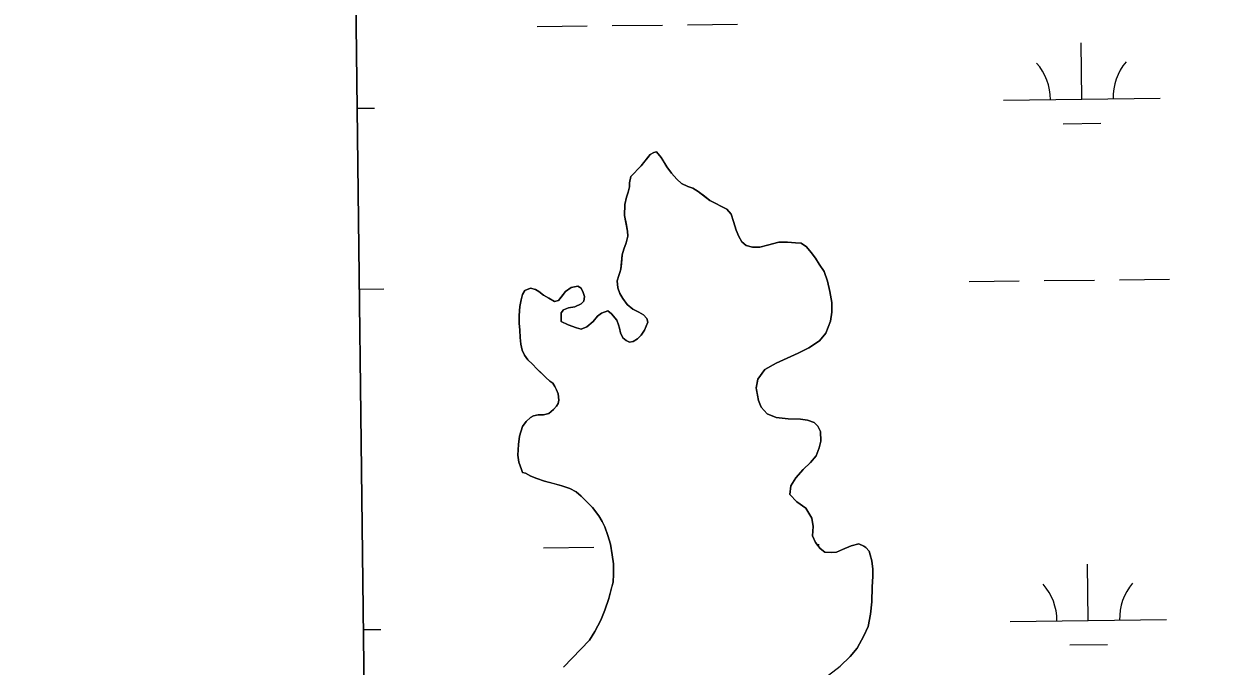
# Model space of a CAD drawing. Extents: x 3715084 to 3753216, y 488173 to 513963.
# Drawn here: x 3719131 to 3719894, y 493778 to 494188 of the extents above; entities that cross this region are included whole.
import ezdxf

# ---------------------------------------------------------------- set-up
doc = ezdxf.new("R2010")
doc.units = 0
for name, color, linetype in [('V-GRID-FRAM', 7, 'Continuous'), ('V-TOPO-SHOR', 7, 'Continuous'), ('V-WETL-SWMP', 7, 'Continuous')]:
    doc.layers.add(name, color=color, linetype=linetype)

msp = doc.modelspace()

# ---------------------------------------------------------------- linework, layer by layer
at = {"layer": 'V-GRID-FRAM'}
msp.add_lwpolyline([(3719350.33, 493590.7), (3719130.83, 511772.14), (3750813.27, 512168.46), (3751048.64, 493987.22), (3719350.33, 493590.7)], dxfattribs=at)
at = {"layer": 'V-TOPO-SHOR'}
for points in [[(3719620.75, 493892.92), (3719623.86, 493898.03), (3719628.72, 493903.34), (3719633.4, 493907.87), (3719636.9, 493912.19), (3719638.83, 493917.29), (3719639.98, 493921.41), (3719639.75, 493927.67), (3719637.97, 493931.19), (3719635.61, 493933.33), (3719631.49, 493934.87), (3719626.98, 493935.63), (3719618.95, 493935.78), (3719611.31, 493936.52), (3719605.62, 493939.04), (3719601.88, 493943.13), (3719600.1, 493947.43), (3719598.68, 493955.45), (3719599.63, 493961.13), (3719604.1, 493967.22), (3719611.32, 493971.37), (3719618.35, 493974.54), (3719625.38, 493977.72), (3719632.21, 493981.08), (3719639.04, 493985.62), (3719643.12, 493990.54), (3719646.02, 493997.99), (3719646.97, 494003.87), (3719646.93, 494009.94), (3719645.72, 494016.98), (3719644.12, 494023.63), (3719642.13, 494029.88), (3719638.77, 494034.56), (3719636.4, 494038.27), (3719633.64, 494041.98), (3719630.69, 494045.48), (3719627.34, 494047.82), (3719623.82, 494048.18), (3719618.53, 494048.55), (3719613.05, 494048.52), (3719605.81, 494046.52), (3719600.93, 494045.32), (3719596.23, 494045.29), (3719592.31, 494046.45), (3719589.55, 494048.78), (3719587.58, 494052.1), (3719585.79, 494056.2), (3719584.2, 494061.67), (3719582.6, 494066.36), (3719579.85, 494069.48), (3719569.05, 494075.1), (3719565.51, 494077.82), (3719561.58, 494080.93), (3719558.24, 494082.87), (3719554.9, 494084.03), (3719550.98, 494085.96), (3719547.83, 494088.69), (3719544.48, 494092.58), (3719541.52, 494096.68), (3719539.35, 494100.19), (3719537.96, 494102.53), (3719535.01, 494106.24), (3719533.25, 494105.83), (3719530.91, 494104.45), (3719529.54, 494102.68), (3719528.38, 494101.31), (3719526.63, 494099.14), (3719525.07, 494097.17)], [(3719525.07, 494097.17), (3719518.45, 494090.48), (3719517.69, 494086.37), (3719517.71, 494083.82), (3719516.94, 494080.49), (3719515.79, 494077.16), (3719514.64, 494072.65), (3719514.48, 494065.6), (3719515.49, 494060.32), (3719516.49, 494055.62), (3719516.7, 494052.3), (3719515.55, 494048.18), (3719514.01, 494044.06), (3719513.05, 494040.33), (3719512.49, 494034.85), (3719512.12, 494031.32), (3719511.54, 494029.17), (3719510.77, 494027.21), (3719509.81, 494023.87), (3719510.23, 494019.37), (3719511.62, 494015.85), (3719513.4, 494012.54), (3719516.16, 494008.83), (3719519.9, 494005.72), (3719523.63, 494003.78), (3719526.57, 494002.04), (3719528.74, 493999.89), (3719529.34, 493997.55), (3719528.37, 493995), (3719527.21, 493992.25), (3719525.08, 493989.11), (3719522.74, 493986.74), (3719520.01, 493985.16), (3719517.66, 493984.76), (3719515.5, 493985.73), (3719513.34, 493987.48), (3719511.95, 493990.6), (3719511.35, 493993.53), (3719510.75, 493995.68), (3719509.56, 493998.81), (3719506.21, 494002.71), (3719503.85, 494004.65), (3719499.75, 494003.26), (3719497.21, 494001.29), (3719494.49, 493997.95), (3719490.4, 493994.4), (3719486.88, 493993.01), (3719483.74, 493993.77), (3719478.45, 493995.7), (3719474.13, 493997.83), (3719474.1, 494003.51), (3719475.46, 494005.28), (3719478.78, 494006.67), (3719482.69, 494007.28), (3719486.79, 494009.06), (3719488.54, 494010.83), (3719488.92, 494013.77), (3719488.12, 494016.31), (3719486.74, 494019.05), (3719484.77, 494020.41), (3719480.47, 494019.6), (3719476.76, 494017.03), (3719474.82, 494014.48), (3719472.29, 494011.33), (3719469.75, 494010.73), (3719466.21, 494012.86), (3719462.68, 494014.61), (3719459.73, 494016.94), (3719457.57, 494018.3), (3719454.43, 494019.26), (3719450.92, 494017.67), (3719449.37, 494015.12), (3719448.41, 494011.79), (3719447.65, 494007.48), (3719447.29, 494001.8), (3719447.12, 493996.9), (3719447.53, 493992.4), (3719447.75, 493987.7), (3719448.17, 493983.4), (3719449.17, 493979.68), (3719450.56, 493976.36), (3719452.73, 493973.44), (3719455.68, 493970.71), (3719458.44, 493967.6), (3719461.19, 493965.07), (3719464.34, 493962.15), (3719466.7, 493959.81), (3719468.67, 493958.45), (3719470.05, 493956.5), (3719471.04, 493954.35), (3719472.03, 493951.81), (3719472.64, 493947.7), (3719472.07, 493945.55), (3719471.1, 493943.78), (3719469.15, 493941.62), (3719466.23, 493939.25), (3719462.71, 493938.26), (3719459.38, 493938.23), (3719456.45, 493937.63), (3719454.49, 493936.64), (3719451.77, 493934.08)], [(3719451.77, 493934.08), (3719449.44, 493930.94), (3719447.32, 493924.66), (3719446.76, 493919.37), (3719446.41, 493912.52), (3719447.01, 493908.21), (3719448.61, 493903.53), (3719449.4, 493901.57), (3719451.17, 493900.99), (3719454.7, 493899.25), (3719458.43, 493897.7), (3719463.33, 493895.97), (3719468.43, 493894.63), (3719474.51, 493893.09), (3719479.61, 493891.36), (3719483.54, 493889.23), (3719486.88, 493886.51), (3719490.03, 493883.19), (3719493.96, 493879.1), (3719498.11, 493873.84), (3719500.28, 493870.33), (3719501.86, 493866.81), (3719503.85, 493861.34), (3719505.45, 493855.87), (3719506.66, 493849.02), (3719507.48, 493843.16), (3719507.51, 493836.69), (3719507.15, 493831.6), (3719506, 493827.29), (3719504.46, 493821.21), (3719501.96, 493813.76), (3719499.45, 493807.28), (3719495.57, 493800.02), (3719492.08, 493794.52), (3719475.53, 493777.2)], [(3719644.91, 493772.25), (3719652.32, 493777.97), (3719658.55, 493784.08), (3719663.02, 493789.39), (3719667.48, 493797.24), (3719670.19, 493803.33), (3719671.71, 493811.17), (3719672.46, 493819), (3719672.6, 493828.6), (3719673.15, 493835.06), (3719673.12, 493839.76), (3719672.51, 493845.24), (3719671.51, 493848.95), (3719670.71, 493851.29), (3719668.74, 493853.63), (3719667.36, 493854.6), (3719664.22, 493855.96), (3719659.33, 493854.76), (3719653.67, 493852.38), (3719649.96, 493850.59), (3719646.83, 493850.38), (3719642.52, 493850.75), (3719639.38, 493853.08), (3719636.42, 493856.79), (3719634.63, 493861.08), (3719634.99, 493867.15), (3719634.18, 493872.43), (3719630.43, 493878.68), (3719624.53, 493882.76), (3719620.2, 493887.43), (3719620.75, 493892.92)]]:
    msp.add_lwpolyline(points, dxfattribs=at)
at = {"layer": 'V-WETL-SWMP'}
for p, q in [((3719333.11, 495017.15), (3719350.33, 493590.7)), ((3719458.68, 494186.1), (3719490.68, 494186.5)), ((3719506.67, 494186.7), (3719538.67, 494187.1)), ((3719554.67, 494187.3), (3719586.67, 494187.7)), ((3719806.6, 494139.7), (3719806.15, 494175.7)), ((3719756.6, 494139.07), (3719856.6, 494140.32)), ((3719343.77, 494133.92), (3719354.73, 494134.05)), ((3719794.79, 494124.12), (3719818.79, 494124.42)), ((3719530.91, 494104.45), (3719533.25, 494105.83)), ((3719533.25, 494105.83), (3719535.01, 494106.24)), ((3719535.01, 494106.24), (3719537.96, 494102.53)), ((3719525.07, 494097.18), (3719530.91, 494104.45)), ((3719537.96, 494102.53), (3719541.52, 494096.68)), ((3719518.45, 494090.48), (3719525.07, 494097.18)), ((3719541.52, 494096.68), (3719544.48, 494092.58)), ((3719544.48, 494092.58), (3719547.83, 494088.69)), ((3719516.94, 494080.49), (3719517.71, 494083.82)), ((3719517.69, 494086.37), (3719518.45, 494090.48)), ((3719517.71, 494083.82), (3719517.69, 494086.37)), ((3719547.83, 494088.69), (3719550.98, 494085.96)), ((3719550.98, 494085.96), (3719554.9, 494084.03)), ((3719554.9, 494084.03), (3719558.24, 494082.87)), ((3719514.63, 494072.65), (3719515.78, 494077.16)), ((3719515.78, 494077.16), (3719516.94, 494080.49)), ((3719558.24, 494082.87), (3719561.58, 494080.93)), ((3719561.58, 494080.93), (3719569.05, 494075.1)), ((3719514.48, 494065.6), (3719514.63, 494072.65)), ((3719569.05, 494075.1), (3719579.85, 494069.48)), ((3719579.85, 494069.48), (3719582.6, 494066.36)), ((3719516.49, 494055.62), (3719514.48, 494065.6)), ((3719582.6, 494066.36), (3719584.2, 494061.67)), ((3719584.2, 494061.67), (3719585.79, 494056.2)), ((3719516.7, 494052.3), (3719516.49, 494055.62)), ((3719585.79, 494056.2), (3719587.58, 494052.1)), ((3719514.01, 494044.06), (3719515.55, 494048.18)), ((3719515.55, 494048.18), (3719516.7, 494052.3)), ((3719587.58, 494052.1), (3719589.55, 494048.78)), ((3719589.55, 494048.78), (3719592.31, 494046.45)), ((3719592.31, 494046.45), (3719596.23, 494045.29)), ((3719596.23, 494045.29), (3719600.93, 494045.32)), ((3719600.93, 494045.32), (3719605.81, 494046.52)), ((3719605.81, 494046.52), (3719613.05, 494048.52)), ((3719613.05, 494048.52), (3719618.53, 494048.55)), ((3719618.53, 494048.55), (3719623.82, 494048.19)), ((3719623.82, 494048.19), (3719627.34, 494047.81)), ((3719627.34, 494047.81), (3719630.68, 494045.48)), ((3719630.68, 494045.48), (3719633.64, 494041.97)), ((3719512.12, 494031.32), (3719513.05, 494040.33)), ((3719513.05, 494040.33), (3719514.01, 494044.06)), ((3719633.64, 494041.97), (3719636.4, 494038.27)), ((3719636.4, 494038.27), (3719638.77, 494034.56)), ((3719511.54, 494029.17), (3719512.12, 494031.32)), ((3719638.77, 494034.56), (3719642.12, 494029.88)), ((3719642.12, 494029.88), (3719644.12, 494023.63)), ((3719509.81, 494023.87), (3719510.77, 494027.2)), ((3719510.23, 494019.37), (3719509.81, 494023.87)), ((3719510.77, 494027.2), (3719511.54, 494029.17)), ((3719644.12, 494023.63), (3719645.72, 494016.98)), ((3719734.64, 494023.36), (3719766.64, 494023.76)), ((3719782.64, 494023.96), (3719814.63, 494024.36)), ((3719830.63, 494024.56), (3719862.63, 494024.96)), ((3719345.16, 494018.49), (3719360.76, 494018.69)), ((3719448.4, 494011.79), (3719449.36, 494015.12)), ((3719449.36, 494015.12), (3719450.92, 494017.67)), ((3719450.92, 494017.67), (3719454.43, 494019.26)), ((3719454.43, 494019.26), (3719457.57, 494018.3)), ((3719457.57, 494018.3), (3719459.73, 494016.94)), ((3719459.73, 494016.94), (3719462.68, 494014.61)), ((3719462.68, 494014.61), (3719466.21, 494012.86)), ((3719472.29, 494011.33), (3719476.76, 494017.03)), ((3719476.76, 494017.03), (3719480.47, 494019.6)), ((3719480.47, 494019.6), (3719484.77, 494020.41)), ((3719484.77, 494020.41), (3719486.74, 494019.05)), ((3719486.74, 494019.05), (3719488.12, 494016.31)), ((3719488.12, 494016.31), (3719488.92, 494013.77)), ((3719511.62, 494015.85), (3719510.23, 494019.37)), ((3719513.4, 494012.54), (3719511.62, 494015.85)), ((3719645.72, 494016.98), (3719646.93, 494009.94)), ((3719447.28, 494001.8), (3719447.64, 494007.48)), ((3719447.64, 494007.48), (3719448.4, 494011.79)), ((3719466.21, 494012.86), (3719469.75, 494010.73)), ((3719469.75, 494010.73), (3719472.29, 494011.33)), ((3719478.78, 494006.67), (3719475.46, 494005.28)), ((3719482.69, 494007.28), (3719478.78, 494006.67)), ((3719486.79, 494009.06), (3719482.69, 494007.28)), ((3719488.54, 494010.83), (3719486.79, 494009.06)), ((3719488.92, 494013.77), (3719488.54, 494010.83)), ((3719516.16, 494008.83), (3719513.4, 494012.54)), ((3719519.9, 494005.72), (3719516.16, 494008.83)), ((3719646.93, 494009.94), (3719646.97, 494003.87)), ((3719447.12, 493996.9), (3719447.28, 494001.8)), ((3719475.46, 494005.28), (3719474.1, 494003.51)), ((3719474.1, 494003.51), (3719474.13, 493997.83)), ((3719494.49, 493997.94), (3719497.21, 494001.29)), ((3719497.21, 494001.29), (3719499.74, 494003.26)), ((3719499.74, 494003.26), (3719503.85, 494004.65)), ((3719503.85, 494004.65), (3719506.21, 494002.71)), ((3719506.21, 494002.71), (3719509.56, 493998.81)), ((3719523.63, 494003.78), (3719519.9, 494005.72)), ((3719526.57, 494002.04), (3719523.63, 494003.78)), ((3719528.74, 493999.89), (3719526.57, 494002.04)), ((3719529.34, 493997.55), (3719528.74, 493999.89)), ((3719646.97, 494003.87), (3719646.02, 493997.99)), ((3719447.53, 493992.4), (3719447.12, 493996.9)), ((3719447.75, 493987.7), (3719447.53, 493992.4)), ((3719474.13, 493997.83), (3719478.45, 493995.7)), ((3719478.45, 493995.7), (3719483.74, 493993.77)), ((3719483.74, 493993.77), (3719486.88, 493993.01)), ((3719486.88, 493993.01), (3719490.4, 493994.4)), ((3719490.4, 493994.4), (3719494.49, 493997.94)), ((3719509.56, 493998.81), (3719510.75, 493995.68)), ((3719510.75, 493995.68), (3719511.35, 493993.53)), ((3719511.35, 493993.53), (3719511.95, 493990.6)), ((3719525.08, 493989.11), (3719527.21, 493992.25)), ((3719527.21, 493992.25), (3719529.34, 493997.55)), ((3719646.02, 493997.99), (3719643.12, 493990.54)), ((3719448.17, 493983.4), (3719447.75, 493987.7)), ((3719511.95, 493990.6), (3719513.34, 493987.48)), ((3719513.34, 493987.48), (3719515.5, 493985.73)), ((3719515.5, 493985.73), (3719517.66, 493984.76)), ((3719517.66, 493984.76), (3719520.01, 493985.16)), ((3719520.01, 493985.16), (3719522.74, 493986.74)), ((3719522.74, 493986.74), (3719525.08, 493989.11)), ((3719639.04, 493985.62), (3719632.21, 493981.08)), ((3719643.12, 493990.54), (3719639.04, 493985.62)), ((3719449.17, 493979.68), (3719448.17, 493983.4)), ((3719450.56, 493976.36), (3719449.17, 493979.68)), ((3719452.73, 493973.44), (3719450.56, 493976.36)), ((3719625.38, 493977.71), (3719611.32, 493971.37)), ((3719632.21, 493981.08), (3719625.38, 493977.71)), ((3719455.68, 493970.71), (3719452.73, 493973.44)), ((3719458.44, 493967.6), (3719455.68, 493970.71)), ((3719611.32, 493971.37), (3719604.1, 493967.22)), ((3719464.34, 493962.15), (3719458.44, 493967.6)), ((3719466.7, 493959.81), (3719464.34, 493962.15)), ((3719599.63, 493961.13), (3719598.68, 493955.44)), ((3719604.1, 493967.22), (3719599.63, 493961.13)), ((3719468.67, 493958.45), (3719466.7, 493959.81)), ((3719470.05, 493956.5), (3719468.67, 493958.45)), ((3719471.04, 493954.35), (3719470.05, 493956.5)), ((3719472.03, 493951.81), (3719471.04, 493954.35)), ((3719598.68, 493955.44), (3719600.09, 493947.43)), ((3719472.64, 493947.7), (3719472.03, 493951.81)), ((3719472.07, 493945.55), (3719472.64, 493947.7)), ((3719600.09, 493947.43), (3719601.88, 493943.13)), ((3719456.45, 493937.63), (3719459.38, 493938.23)), ((3719459.38, 493938.23), (3719462.71, 493938.25)), ((3719462.71, 493938.25), (3719466.23, 493939.25)), ((3719466.23, 493939.25), (3719469.15, 493941.62)), ((3719469.15, 493941.62), (3719471.1, 493943.78)), ((3719471.1, 493943.78), (3719472.07, 493945.55)), ((3719601.88, 493943.13), (3719605.62, 493939.04)), ((3719605.62, 493939.04), (3719611.31, 493936.52)), ((3719447.32, 493924.66), (3719449.44, 493930.94)), ((3719449.44, 493930.94), (3719451.77, 493934.08)), ((3719451.77, 493934.08), (3719454.49, 493936.64)), ((3719454.49, 493936.64), (3719456.45, 493937.63)), ((3719611.31, 493936.52), (3719618.95, 493935.78)), ((3719618.95, 493935.78), (3719626.98, 493935.63)), ((3719626.98, 493935.63), (3719631.49, 493934.87)), ((3719631.49, 493934.87), (3719635.61, 493933.33)), ((3719635.61, 493933.33), (3719637.97, 493931.19)), ((3719637.97, 493931.19), (3719639.75, 493927.67)), ((3719446.76, 493919.37), (3719447.32, 493924.66)), ((3719639.75, 493927.67), (3719639.98, 493921.41)), ((3719446.4, 493912.52), (3719446.76, 493919.37)), ((3719638.83, 493917.29), (3719636.9, 493912.19)), ((3719639.98, 493921.41), (3719638.83, 493917.29)), ((3719447.01, 493908.21), (3719446.4, 493912.52)), ((3719448.61, 493903.52), (3719447.01, 493908.21)), ((3719633.4, 493907.87), (3719628.72, 493903.34)), ((3719636.9, 493912.19), (3719633.4, 493907.87)), ((3719449.4, 493901.57), (3719448.61, 493903.52)), ((3719451.17, 493900.99), (3719449.4, 493901.57)), ((3719454.7, 493899.25), (3719451.17, 493900.99)), ((3719628.72, 493903.34), (3719623.86, 493898.02)), ((3719458.43, 493897.7), (3719454.7, 493899.25)), ((3719463.33, 493895.97), (3719458.43, 493897.7)), ((3719474.51, 493893.09), (3719463.33, 493895.97)), ((3719479.61, 493891.36), (3719474.51, 493893.09)), ((3719620.75, 493892.92), (3719620.2, 493887.43)), ((3719623.86, 493898.02), (3719620.75, 493892.92)), ((3719483.53, 493889.23), (3719479.61, 493891.36)), ((3719486.88, 493886.5), (3719483.53, 493889.23)), ((3719493.97, 493879.1), (3719486.88, 493886.5)), ((3719620.2, 493887.43), (3719624.53, 493882.76)), ((3719498.11, 493873.84), (3719493.97, 493879.1)), ((3719624.53, 493882.76), (3719630.43, 493878.68)), ((3719630.43, 493878.68), (3719634.18, 493872.43)), ((3719500.28, 493870.33), (3719498.11, 493873.84)), ((3719501.86, 493866.81), (3719500.28, 493870.33)), ((3719634.18, 493872.43), (3719634.99, 493867.15)), ((3719503.85, 493861.34), (3719501.86, 493866.81)), ((3719634.99, 493867.15), (3719634.63, 493861.08)), ((3719505.45, 493855.87), (3719503.85, 493861.34)), ((3719506.66, 493849.02), (3719505.45, 493855.87)), ((3719634.63, 493861.08), (3719636.42, 493856.78)), ((3719636.42, 493856.78), (3719639.38, 493853.08)), ((3719637.34, 493855.63), (3719638.82, 493855.65)), ((3719653.67, 493852.38), (3719659.34, 493854.76)), ((3719659.34, 493854.76), (3719664.22, 493855.96)), ((3719664.22, 493855.96), (3719667.36, 493854.6)), ((3719667.36, 493854.6), (3719668.74, 493853.63)), ((3719462.83, 493853.45), (3719494.83, 493853.85)), ((3719507.48, 493843.16), (3719506.66, 493849.02)), ((3719639.38, 493853.08), (3719642.52, 493850.75)), ((3719642.52, 493850.75), (3719646.83, 493850.38)), ((3719646.83, 493850.38), (3719649.96, 493850.59)), ((3719649.96, 493850.59), (3719653.67, 493852.38)), ((3719668.74, 493853.63), (3719670.71, 493851.29)), ((3719670.71, 493851.29), (3719671.51, 493848.95)), ((3719671.51, 493848.95), (3719672.51, 493845.24)), ((3719507.51, 493836.69), (3719507.48, 493843.16)), ((3719672.51, 493845.24), (3719673.12, 493839.76)), ((3719673.12, 493839.76), (3719673.15, 493835.06)), ((3719810.76, 493807.05), (3719810.31, 493843.05)), ((3719504.46, 493821.21), (3719507.15, 493831.6)), ((3719507.15, 493831.6), (3719507.51, 493836.69)), ((3719673.15, 493835.06), (3719672.6, 493828.6)), ((3719672.6, 493828.6), (3719672.45, 493819)), ((3719501.96, 493813.76), (3719504.46, 493821.21)), ((3719672.45, 493819), (3719671.71, 493811.17)), ((3719499.45, 493807.28), (3719501.96, 493813.76)), ((3719671.71, 493811.17), (3719670.19, 493803.33)), ((3719347.79, 493801.26), (3719358.89, 493801.4)), ((3719495.57, 493800.02), (3719499.45, 493807.28)), ((3719670.19, 493803.33), (3719667.48, 493797.24)), ((3719760.76, 493806.43), (3719860.75, 493807.68)), ((3719475.53, 493777.2), (3719492.08, 493794.52)), ((3719492.08, 493794.52), (3719495.57, 493800.02)), ((3719667.48, 493797.24), (3719663.02, 493789.39)), ((3719663.02, 493789.39), (3719658.55, 493784.08)), ((3719798.95, 493791.47), (3719822.95, 493791.77)), ((3719658.55, 493784.08), (3719652.32, 493777.97))]:
    msp.add_line(p, q, dxfattribs=at)
for centre, start, end in [((3719751.36, 494139.48), 359.94418, 41.48784), ((3719861.83, 494140.86), 139.94418, 181.48784), ((3719755.51, 493806.84), 359.94418, 41.48784), ((3719865.99, 493808.22), 139.94418, 181.48784)]:
    msp.add_arc(centre, 35.25, start, end, dxfattribs=at)

doc.saveas('drawing.dxf')
